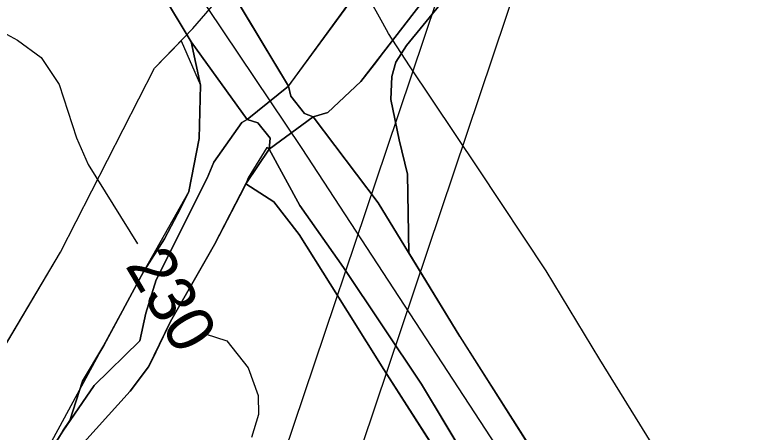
# Model space of a CAD drawing. Extents: x -662620 to -656370, y -1067090 to -1062990.
# Drawn here: x -657955.1 to -657749.1, y -1064517.4 to -1064401.2 of the extents above; entities that cross this region are included whole.
import ezdxf

# ---------------------------------------------------------------- set-up
doc = ezdxf.new("R2010")
doc.units = 0
for name, color, linetype in [('ELEK__VEDENÍ_VVN_-_NADZEMNÍ', 7, 'Continuous'), ('ORNÁ_PŮDA_-_STÁVAJÍCÍ', 7, 'Continuous'), ('OSTATNÍ_PLOCHA_-_STÁVAJÍCÍ', 7, 'Continuous'), ('PLYNOVOD_-_VTL', 7, 'Continuous'), ('Regionální_biokoridor_-_navržený', 7, 'Continuous'), ('SILNICE_II__TŘÍDY_A_III__TŘÍDY', 7, 'Continuous'), ('TRVALÝ_TRÁVNÍ_POROST_-_NAVRŽENÝ', 7, 'Continuous'), ('VODNÍ_PLOCHA_-_STÁVAJÍCÍ', 7, 'Continuous'), ('VRSTEVNICE_ZDŮRAZNĚNÁ', 7, 'Continuous'), ('VRSTEVNICE_ZDŮRAZNĚNÁ_-_POPIS', 7, 'Continuous')]:
    doc.layers.add(name, color=color, linetype=linetype)

msp = doc.modelspace()

# ---------------------------------------------------------------- linework, layer by layer
at = {"layer": 'ELEK__VEDENÍ_VVN_-_NADZEMNÍ'}
for points in [[(-657501.18, -1063397.76), (-657575.37, -1063617.98), (-657646.41, -1063829.16), (-657705.66, -1064005.12), (-657777.71, -1064219.22), (-657851.64, -1064438.97), (-657928.77, -1064667.77)], [(-657638.56, -1063868.03), (-657695.93, -1064038.24), (-657767.3, -1064250.36), (-657840.13, -1064466.79), (-657909.7, -1064673.51)]]:
    msp.add_lwpolyline(points, dxfattribs=at)
at = {"layer": 'ORNÁ_PŮDA_-_STÁVAJÍCÍ'}
for p, q in [((-657931.33, -1064366.5), (-657905.96, -1064408.7)), ((-657845.94, -1064409.75), (-657824.91, -1064383.94)), ((-657858.53, -1064393.18), (-657875.79, -1064416.81)), ((-657878.85, -1064421.01), (-657894.6, -1064394.8)), ((-657905.96, -1064408.7), (-657903.33, -1064420.74)), ((-657848.91, -1064414.39), (-657845.94, -1064409.75)), ((-657850.07, -1064418.38), (-657848.91, -1064414.39)), ((-657875.79, -1064416.81), (-657877.08, -1064418.58)), ((-657877.08, -1064418.58), (-657878.85, -1064420.99)), ((-657850.29, -1064424.74), (-657850.07, -1064418.38)), ((-657903.33, -1064420.74), (-657903.73, -1064435.61)), ((-657878.85, -1064420.99), (-657878.85, -1064421)), ((-657878.85, -1064421), (-657878.85, -1064421.01)), ((-657848.03, -1064435.99), (-657850.29, -1064424.74)), ((-657903.73, -1064435.61), (-657906.64, -1064450.33)), ((-657845.73, -1064445.51), (-657848.03, -1064435.99)), ((-657845.28, -1064467.47), (-657845.73, -1064445.51)), ((-657899.41, -1064465.11), (-657890.75, -1064448.27)), ((-657890.75, -1064448.27), (-657882.89, -1064453.26)), ((-657906.64, -1064450.33), (-657908.87, -1064454.91)), ((-657908.87, -1064454.91), (-657913.34, -1064463.55)), ((-657882.89, -1064453.26), (-657875.85, -1064462.33)), ((-657875.85, -1064462.33), (-657867.2, -1064476.03)), ((-657913.34, -1064463.55), (-657919.14, -1064472.5)), ((-657911.69, -1064486.52), (-657899.41, -1064465.11)), ((-657831.12, -1064490.68), (-657845.28, -1064467.47)), ((-657919.14, -1064472.5), (-657930.27, -1064493.27)), ((-657867.2, -1064476.03), (-657852.26, -1064499.89)), ((-657917.82, -1064499.21), (-657911.69, -1064486.52)), ((-657807.62, -1064527.6), (-657831.12, -1064490.68)), ((-657930.27, -1064493.27), (-657936.26, -1064503.14)), ((-657922.96, -1064505.93), (-657917.82, -1064499.21)), ((-657852.26, -1064499.89), (-657833.79, -1064528.72)), ((-657936.26, -1064503.14), (-657939.76, -1064514.15)), ((-657935.82, -1064520.28), (-657922.96, -1064505.93)), ((-657939.76, -1064514.15), (-657941.75, -1064517.03)), ((-657941.91, -1064517.34), (-657955.08, -1064538.77)), ((-657941.75, -1064517.03), (-657941.91, -1064517.34))]:
    msp.add_line(p, q, dxfattribs=at)
for points in [[(-657740.2, -1064252.23), (-657755.14, -1064272.3), (-657771.15, -1064291.5), (-657778.64, -1064299.77), (-657788.71, -1064311.4), (-657858.53, -1064393.18), (-657875.79, -1064416.81), (-657877.08, -1064418.58), (-657878.85, -1064420.99), (-657878.85, -1064421), (-657878.85, -1064421.01), (-657894.6, -1064394.8), (-657942.7, -1064320), (-657961.2, -1064293.7), (-657989.8, -1064253.3), (-658007.5, -1064228.9), (-658009.06, -1064225.61), (-658018.25, -1064206.31), (-658025.95, -1064191.53), (-658027.26, -1064181.72), (-658028.33, -1064174.93), (-658031.36, -1064171.96), (-658042.69, -1064166.9)], [(-657807.62, -1064527.6), (-657831.12, -1064490.68), (-657845.28, -1064467.47), (-657845.73, -1064445.51), (-657848.03, -1064435.99), (-657850.29, -1064424.74), (-657850.07, -1064418.38), (-657848.91, -1064414.39), (-657845.94, -1064409.75), (-657824.91, -1064383.94), (-657792.23, -1064346.79), (-657742.18, -1064287.21), (-657692.69, -1064226.25), (-657672.69, -1064205.33), (-657668.72, -1064207.04), (-657653.61, -1064302.57), (-657637.83, -1064407.27), (-657629.35, -1064462.83), (-657635.12, -1064476.22), (-657643.02, -1064487.28), (-657653.78, -1064500.65), (-657656.55, -1064503.26), (-657665.29, -1064511.22), (-657671.43, -1064517.4)], [(-657995.64, -1064269.9), (-657979.08, -1064292.49), (-657967.41, -1064308.73), (-657958.48, -1064324.59), (-657946.49, -1064341.35), (-657933.32, -1064363.41), (-657931.33, -1064366.5), (-657905.96, -1064408.7), (-657903.33, -1064420.74), (-657903.73, -1064435.61), (-657906.64, -1064450.33), (-657908.87, -1064454.91), (-657913.34, -1064463.55), (-657919.14, -1064472.5), (-657930.27, -1064493.27), (-657936.26, -1064503.14), (-657939.76, -1064514.15), (-657941.75, -1064517.03), (-657941.91, -1064517.34), (-657955.08, -1064538.77)], [(-657935.82, -1064520.28), (-657922.96, -1064505.93), (-657917.82, -1064499.21), (-657911.69, -1064486.52), (-657899.41, -1064465.11), (-657890.75, -1064448.27), (-657882.89, -1064453.26), (-657875.85, -1064462.33), (-657867.2, -1064476.03), (-657852.26, -1064499.89), (-657833.79, -1064528.72)]]:
    msp.add_lwpolyline(points, dxfattribs=at)
at = {"layer": 'OSTATNÍ_PLOCHA_-_STÁVAJÍCÍ'}
for p, q in [((-657905.95, -1064408.7), (-657946.47, -1064341.33)), ((-657946.47, -1064341.33), (-657905.95, -1064408.7)), ((-657946.47, -1064341.33), (-657905.95, -1064408.7)), ((-657905.95, -1064408.7), (-657931.33, -1064366.5)), ((-657905.95, -1064408.7), (-657931.33, -1064366.5)), ((-657824.91, -1064383.94), (-657845.94, -1064409.75)), ((-657824.91, -1064383.94), (-657845.94, -1064409.75)), ((-657894.6, -1064394.8), (-657878.85, -1064421.01)), ((-657858.67, -1064419.71), (-657843.86, -1064400.53)), ((-657858.67, -1064419.71), (-657843.86, -1064400.53)), ((-657890.37, -1064430.33), (-657905.95, -1064408.7)), ((-657903.33, -1064420.74), (-657905.95, -1064408.7)), ((-657905.95, -1064408.7), (-657890.37, -1064430.33)), ((-657903.33, -1064420.74), (-657905.95, -1064408.7)), ((-657905.95, -1064408.7), (-657890.37, -1064430.33)), ((-657845.94, -1064409.75), (-657848.91, -1064414.39)), ((-657845.94, -1064409.75), (-657848.91, -1064414.39)), ((-657848.91, -1064414.39), (-657850.07, -1064418.38)), ((-657848.91, -1064414.39), (-657850.07, -1064418.38)), ((-657867.84, -1064428.39), (-657858.67, -1064419.71)), ((-657867.84, -1064428.39), (-657858.67, -1064419.71)), ((-657850.07, -1064418.38), (-657850.29, -1064424.74)), ((-657850.07, -1064418.38), (-657850.29, -1064424.74)), ((-657903.73, -1064435.61), (-657903.33, -1064420.74)), ((-657903.73, -1064435.61), (-657903.33, -1064420.74)), ((-657878.85, -1064421.01), (-657890.37, -1064430.33)), ((-657850.29, -1064424.74), (-657848.03, -1064435.99)), ((-657850.29, -1064424.74), (-657848.03, -1064435.99)), ((-657890.37, -1064430.33), (-657891.88, -1064431.13)), ((-657890.37, -1064430.33), (-657891.88, -1064431.13)), ((-657884.18, -1064438.56), (-657871.97, -1064429.55)), ((-657884.18, -1064438.56), (-657871.97, -1064429.55)), ((-657871.97, -1064429.55), (-657867.84, -1064428.39)), ((-657871.97, -1064429.55), (-657867.84, -1064428.39)), ((-657871.97, -1064429.55), (-657853.88, -1064453.56)), ((-657853.88, -1064453.56), (-657871.97, -1064429.55)), ((-657871.97, -1064429.55), (-657853.88, -1064453.56)), ((-657853.88, -1064453.56), (-657871.97, -1064429.55)), ((-657891.88, -1064431.13), (-657899.6, -1064442.17)), ((-657891.88, -1064431.13), (-657899.6, -1064442.17)), ((-657906.64, -1064450.33), (-657903.73, -1064435.61)), ((-657906.64, -1064450.33), (-657903.73, -1064435.61)), ((-657848.03, -1064435.99), (-657845.73, -1064445.51)), ((-657848.03, -1064435.99), (-657845.73, -1064445.51)), ((-657875.7, -1064454.3), (-657884.18, -1064438.56)), ((-657875.7, -1064454.3), (-657884.18, -1064438.56)), ((-657899.6, -1064442.17), (-657901.52, -1064446.63)), ((-657899.6, -1064442.17), (-657901.52, -1064446.63)), ((-657901.52, -1064446.63), (-657915.73, -1064474.96)), ((-657901.52, -1064446.63), (-657915.73, -1064474.96)), ((-657845.73, -1064445.51), (-657845.28, -1064467.47)), ((-657845.73, -1064445.51), (-657845.28, -1064467.47)), ((-657908.87, -1064454.91), (-657906.64, -1064450.33)), ((-657908.87, -1064454.91), (-657906.64, -1064450.33)), ((-657913.34, -1064463.55), (-657908.87, -1064454.91)), ((-657913.34, -1064463.55), (-657908.87, -1064454.91)), ((-657863.5, -1064471.5), (-657875.7, -1064454.3)), ((-657863.5, -1064471.5), (-657875.7, -1064454.3)), ((-657853.88, -1064453.56), (-657831.11, -1064490.69)), ((-657831.11, -1064490.69), (-657853.88, -1064453.56)), ((-657853.88, -1064453.56), (-657831.11, -1064490.69)), ((-657831.11, -1064490.69), (-657853.88, -1064453.56)), ((-657919.14, -1064472.5), (-657913.34, -1064463.55)), ((-657919.14, -1064472.5), (-657913.34, -1064463.55)), ((-657845.28, -1064467.47), (-657831.11, -1064490.69)), ((-657845.28, -1064467.47), (-657831.11, -1064490.69)), ((-657841.8, -1064504), (-657863.5, -1064471.5)), ((-657841.8, -1064504), (-657863.5, -1064471.5)), ((-657930.27, -1064493.27), (-657919.14, -1064472.5)), ((-657930.27, -1064493.27), (-657919.14, -1064472.5)), ((-657915.73, -1064474.96), (-657918.54, -1064484.21)), ((-657915.73, -1064474.96), (-657918.54, -1064484.21)), ((-657918.54, -1064484.21), (-657920.27, -1064491.94)), ((-657918.54, -1064484.21), (-657920.27, -1064491.94)), ((-657920.27, -1064491.94), (-657932.99, -1064504.36)), ((-657920.27, -1064491.94), (-657932.99, -1064504.36)), ((-657831.11, -1064490.69), (-657807.62, -1064527.6)), ((-657831.11, -1064490.69), (-657807.62, -1064527.6)), ((-657936.26, -1064503.14), (-657930.27, -1064493.27)), ((-657936.26, -1064503.14), (-657930.27, -1064493.27)), ((-657932.99, -1064504.36), (-657941.73, -1064517.05)), ((-657932.99, -1064504.36), (-657941.73, -1064517.05)), ((-657939.76, -1064514.15), (-657936.26, -1064503.14)), ((-657939.76, -1064514.15), (-657936.26, -1064503.14)), ((-657821.4, -1064537.8), (-657841.8, -1064504)), ((-657821.4, -1064537.8), (-657841.8, -1064504)), ((-657941.75, -1064517.03), (-657939.76, -1064514.15)), ((-657941.75, -1064517.03), (-657939.76, -1064514.15)), ((-657941.91, -1064517.34), (-657941.75, -1064517.03)), ((-657941.91, -1064517.34), (-657941.75, -1064517.03)), ((-657941.73, -1064517.05), (-657941.91, -1064517.34)), ((-657941.73, -1064517.05), (-657941.91, -1064517.34))]:
    msp.add_line(p, q, dxfattribs=at)
for points in [[(-658079.5, -1064166), (-658052.8, -1064138.1), (-658055.6, -1064141.8), (-658058, -1064151.1), (-658057.6, -1064158), (-658055.1, -1064163.5), (-658050.03, -1064171.87), (-658038.2, -1064187.5), (-658007.5, -1064228.9), (-657989.8, -1064253.3), (-657961.2, -1064293.7), (-657942.7, -1064320), (-657894.6, -1064394.8), (-657878.85, -1064421.01), (-657890.37, -1064430.33), (-657905.95, -1064408.7), (-657946.47, -1064341.33), (-657967.39, -1064308.71), (-658024.75, -1064228.23), (-658031.84, -1064218.19), (-658037.12, -1064211.53), (-658058.25, -1064184.89)], [(-658058.25, -1064184.89), (-658037.12, -1064211.53), (-658031.84, -1064218.19), (-658024.75, -1064228.23), (-657967.39, -1064308.71), (-657946.47, -1064341.33), (-657905.95, -1064408.7), (-657931.33, -1064366.5), (-657933.32, -1064363.41), (-657946.49, -1064341.35), (-657958.48, -1064324.59), (-657967.41, -1064308.73), (-657979.08, -1064292.49), (-657995.64, -1064269.9), (-658003.91, -1064258.68), (-658011.75, -1064248.05), (-658019.62, -1064236.07), (-658028.53, -1064229.16), (-658034.05, -1064224.8), (-658039.34, -1064224.59), (-658048.99, -1064230.14), (-658062.54, -1064241.81)], [(-658058.25, -1064184.89), (-658037.12, -1064211.53), (-658031.84, -1064218.19), (-658024.75, -1064228.23), (-657967.39, -1064308.71), (-657946.47, -1064341.33), (-657905.95, -1064408.7), (-657931.33, -1064366.5), (-657933.32, -1064363.41), (-657946.49, -1064341.35), (-657958.48, -1064324.59), (-657967.41, -1064308.73), (-657979.08, -1064292.49), (-657995.64, -1064269.9), (-658003.91, -1064258.68), (-658011.75, -1064248.05), (-658019.62, -1064236.07), (-658028.53, -1064229.16), (-658034.05, -1064224.8), (-658039.34, -1064224.59), (-658048.99, -1064230.14), (-658062.54, -1064241.81)], [(-657742.18, -1064287.21), (-657792.23, -1064346.79), (-657824.91, -1064383.94), (-657845.94, -1064409.75), (-657848.91, -1064414.39), (-657850.07, -1064418.38), (-657850.29, -1064424.74), (-657848.03, -1064435.99), (-657845.73, -1064445.51), (-657845.28, -1064467.47), (-657831.11, -1064490.69), (-657853.88, -1064453.56), (-657871.97, -1064429.55), (-657867.84, -1064428.39), (-657858.67, -1064419.71), (-657843.86, -1064400.53), (-657820.84, -1064371.12), (-657798.26, -1064341.22), (-657779.8, -1064317.89), (-657754.6, -1064289.86), (-657737.22, -1064267.25)], [(-657742.18, -1064287.21), (-657792.23, -1064346.79), (-657824.91, -1064383.94), (-657845.94, -1064409.75), (-657848.91, -1064414.39), (-657850.07, -1064418.38), (-657850.29, -1064424.74), (-657848.03, -1064435.99), (-657845.73, -1064445.51), (-657845.28, -1064467.47), (-657831.11, -1064490.69), (-657853.88, -1064453.56), (-657871.97, -1064429.55), (-657867.84, -1064428.39), (-657858.67, -1064419.71), (-657843.86, -1064400.53), (-657820.84, -1064371.12), (-657798.26, -1064341.22), (-657779.8, -1064317.89), (-657754.6, -1064289.86), (-657737.22, -1064267.25)], [(-657821.4, -1064537.8), (-657841.8, -1064504), (-657863.5, -1064471.5), (-657875.7, -1064454.3), (-657884.18, -1064438.56), (-657871.97, -1064429.55), (-657853.88, -1064453.56), (-657831.11, -1064490.69), (-657807.62, -1064527.6)], [(-657821.4, -1064537.8), (-657841.8, -1064504), (-657863.5, -1064471.5), (-657875.7, -1064454.3), (-657884.18, -1064438.56), (-657871.97, -1064429.55), (-657853.88, -1064453.56), (-657831.11, -1064490.69), (-657807.62, -1064527.6)]]:
    msp.add_lwpolyline(points, dxfattribs=at)
msp.add_lwpolyline([(-657941.91, -1064517.34), (-657941.75, -1064517.03), (-657939.76, -1064514.15), (-657936.26, -1064503.14), (-657930.27, -1064493.27), (-657919.14, -1064472.5), (-657913.34, -1064463.55), (-657908.87, -1064454.91), (-657906.64, -1064450.33), (-657903.73, -1064435.61), (-657903.33, -1064420.74), (-657905.95, -1064408.7), (-657890.37, -1064430.33), (-657891.88, -1064431.13), (-657899.6, -1064442.17), (-657901.52, -1064446.63), (-657915.73, -1064474.96), (-657918.54, -1064484.21), (-657920.27, -1064491.94), (-657932.99, -1064504.36), (-657941.73, -1064517.05)], close=True, dxfattribs=at)
msp.add_lwpolyline([(-657941.91, -1064517.34), (-657941.75, -1064517.03), (-657939.76, -1064514.15), (-657936.26, -1064503.14), (-657930.27, -1064493.27), (-657919.14, -1064472.5), (-657913.34, -1064463.55), (-657908.87, -1064454.91), (-657906.64, -1064450.33), (-657903.73, -1064435.61), (-657903.33, -1064420.74), (-657905.95, -1064408.7), (-657890.37, -1064430.33), (-657891.88, -1064431.13), (-657899.6, -1064442.17), (-657901.52, -1064446.63), (-657915.73, -1064474.96), (-657918.54, -1064484.21), (-657920.27, -1064491.94), (-657932.99, -1064504.36), (-657941.73, -1064517.05)], close=True, dxfattribs=at)
at = {"layer": 'PLYNOVOD_-_VTL'}
for points in [[(-657853.51, -1064401.83), (-657857.93, -1064393.74)], [(-657728.75, -1064597.66), (-657731.68, -1064593.91), (-657734.03, -1064590.85), (-657737.26, -1064586.45), (-657750.31, -1064565.85), (-657773.45, -1064527.32), (-657792.14, -1064497.16), (-657807.06, -1064472.44), (-657825.91, -1064444.1), (-657845.1, -1064415.41), (-657851, -1064406.43), (-657852.58, -1064403.53), (-657853.51, -1064401.83)]]:
    msp.add_lwpolyline(points, dxfattribs=at)
at = {"layer": 'Regionální_biokoridor_-_navržený'}
for points in [[(-658027.53, -1064610.46), (-657942.38, -1064467.22), (-657916.14, -1064416.03), (-657905.53, -1064404.96), (-657892.79, -1064390.24), (-657853.49, -1064341.68), (-657763.52, -1064234.27), (-657681.49, -1064144.28)], [(-657843.86, -1064400.53), (-657850.7, -1064409.38), (-657855.01, -1064414.98), (-657858.67, -1064419.71), (-657867.84, -1064428.39), (-657871.97, -1064429.55), (-657884.18, -1064438.56), (-657884.88, -1064438.14), (-657890.03, -1064446.6), (-657890.75, -1064448.27), (-657891.23, -1064449.21), (-657899.41, -1064465.11), (-657901.03, -1064467.93), (-657911.69, -1064486.52), (-657916.85, -1064497.2), (-657917.82, -1064499.21), (-657922.96, -1064505.93), (-657932.39, -1064516.46), (-657935.82, -1064520.28)]]:
    msp.add_lwpolyline(points, dxfattribs=at)
at = {"layer": 'SILNICE_II__TŘÍDY_A_III__TŘÍDY'}
msp.add_lwpolyline([(-658555.07, -1063074.05), (-658540.5, -1063108.4), (-658397.92, -1063563.2), (-658298.44, -1064021.1), (-658133.44, -1064101.46), (-658076.09, -1064145.83), (-658032.54, -1064204.21), (-657875.16, -1064438.43), (-657747.41, -1064633.76), (-657735.37, -1064671.72), (-657740.93, -1064805.95), (-657767.12, -1064860.62), (-657773.05, -1064962.28), (-657761.64, -1065052.54)], dxfattribs=at)
at = {"layer": 'TRVALÝ_TRÁVNÍ_POROST_-_NAVRŽENÝ'}
for points in [[(-657894.6, -1064394.8), (-657878.85, -1064421.01), (-657858.52, -1064393.19), (-657819.33, -1064346.97), (-657788.7, -1064311.4), (-657771.15, -1064291.51), (-657755.14, -1064272.3), (-657737.83, -1064247.06), (-657722.04, -1064222.3), (-657715.73, -1064213.87), (-657696.34, -1064190.21), (-657689.84, -1064182.73), (-657685.13, -1064176.58), (-657681.99, -1064170.87), (-657679.83, -1064162.67), (-657680.02, -1064154.96), (-657678.44, -1064145.52), (-657679.2, -1064143.02), (-657763.52, -1064234.27), (-657886.01, -1064382.91)], [(-657988.49, -1064591.58), (-658002.08, -1064604.87), (-658010.8, -1064611.45), (-658017.63, -1064614.59), (-658026.99, -1064609.99), (-657942.38, -1064467.22), (-657916.14, -1064416.03), (-657908.72, -1064408.41), (-657903.33, -1064420.74), (-657903.73, -1064435.61), (-657906.64, -1064450.33), (-657919.14, -1064472.5), (-657955.08, -1064538.77), (-657984.72, -1064586.07)]]:
    msp.add_lwpolyline(points, close=True, dxfattribs=at)
at = {"layer": 'VODNÍ_PLOCHA_-_STÁVAJÍCÍ'}
for p, q in [((-657878.85, -1064421.01), (-657858.52, -1064393.19)), ((-657843.86, -1064400.53), (-657858.67, -1064419.71)), ((-657858.67, -1064419.71), (-657867.84, -1064428.39)), ((-657890.37, -1064430.33), (-657878.85, -1064421.01)), ((-657878.15, -1064423.8), (-657878.85, -1064421.01)), ((-657878.85, -1064421.01), (-657878.15, -1064423.8)), ((-657874.4, -1064428.64), (-657878.15, -1064423.8)), ((-657878.15, -1064423.8), (-657874.4, -1064428.64)), ((-657891.88, -1064431.13), (-657890.37, -1064430.33)), ((-657887.42, -1064431.24), (-657890.37, -1064430.33)), ((-657890.37, -1064430.33), (-657887.42, -1064431.24)), ((-657871.97, -1064429.55), (-657884.18, -1064438.56)), ((-657871.97, -1064429.55), (-657874.4, -1064428.64)), ((-657874.4, -1064428.64), (-657871.97, -1064429.55)), ((-657867.84, -1064428.39), (-657871.97, -1064429.55)), ((-657899.6, -1064442.17), (-657891.88, -1064431.13)), ((-657883.99, -1064435.49), (-657887.42, -1064431.24)), ((-657887.42, -1064431.24), (-657883.99, -1064435.49)), ((-657884.18, -1064438.56), (-657883.99, -1064435.49)), ((-657883.99, -1064435.49), (-657884.18, -1064438.56)), ((-657890.75, -1064448.27), (-657884.18, -1064438.56)), ((-657884.18, -1064438.56), (-657890.75, -1064448.27)), ((-657884.18, -1064438.56), (-657875.7, -1064454.3)), ((-657901.52, -1064446.63), (-657899.6, -1064442.17)), ((-657915.73, -1064474.96), (-657901.52, -1064446.63)), ((-657890.75, -1064448.27), (-657899.41, -1064465.11)), ((-657882.89, -1064453.26), (-657890.75, -1064448.27)), ((-657875.85, -1064462.33), (-657882.89, -1064453.26)), ((-657875.7, -1064454.3), (-657863.5, -1064471.5)), ((-657867.2, -1064476.03), (-657875.85, -1064462.33)), ((-657899.41, -1064465.11), (-657911.69, -1064486.52)), ((-657863.5, -1064471.5), (-657841.8, -1064504)), ((-657918.54, -1064484.21), (-657915.73, -1064474.96)), ((-657852.26, -1064499.89), (-657867.2, -1064476.03)), ((-657920.27, -1064491.94), (-657918.54, -1064484.21)), ((-657911.69, -1064486.52), (-657917.82, -1064499.21)), ((-657932.99, -1064504.36), (-657920.27, -1064491.94)), ((-657917.82, -1064499.21), (-657922.96, -1064505.93)), ((-657833.79, -1064528.72), (-657852.26, -1064499.89)), ((-657941.73, -1064517.05), (-657932.99, -1064504.36)), ((-657841.8, -1064504), (-657821.4, -1064537.8)), ((-657922.96, -1064505.93), (-657935.82, -1064520.28)), ((-657955.24, -1064539.03), (-657941.73, -1064517.05))]:
    msp.add_line(p, q, dxfattribs=at)
for points in [[(-657737.22, -1064267.25), (-657754.6, -1064289.86), (-657779.8, -1064317.89), (-657798.26, -1064341.22), (-657820.84, -1064371.12), (-657843.86, -1064400.53), (-657858.67, -1064419.71), (-657867.84, -1064428.39), (-657871.97, -1064429.55), (-657874.4, -1064428.64), (-657878.15, -1064423.8), (-657878.85, -1064421.01), (-657858.52, -1064393.19), (-657788.7, -1064311.4), (-657778.64, -1064299.78), (-657771.15, -1064291.51), (-657755.14, -1064272.3), (-657740.19, -1064252.23)], [(-657955.24, -1064539.03), (-657941.73, -1064517.05), (-657932.99, -1064504.36), (-657920.27, -1064491.94), (-657918.54, -1064484.21), (-657915.73, -1064474.96), (-657901.52, -1064446.63), (-657899.6, -1064442.17), (-657891.88, -1064431.13), (-657890.37, -1064430.33), (-657887.42, -1064431.24), (-657883.99, -1064435.49), (-657884.18, -1064438.56), (-657890.75, -1064448.27), (-657899.41, -1064465.11), (-657911.69, -1064486.52), (-657917.82, -1064499.21), (-657922.96, -1064505.93), (-657935.82, -1064520.28)], [(-657833.79, -1064528.72), (-657852.26, -1064499.89), (-657867.2, -1064476.03), (-657875.85, -1064462.33), (-657882.89, -1064453.26), (-657890.75, -1064448.27), (-657884.18, -1064438.56), (-657875.7, -1064454.3), (-657863.5, -1064471.5), (-657841.8, -1064504), (-657821.4, -1064537.8)]]:
    msp.add_lwpolyline(points, dxfattribs=at)
msp.add_lwpolyline([(-657884.18, -1064438.56), (-657883.99, -1064435.49), (-657887.42, -1064431.24), (-657890.37, -1064430.33), (-657878.85, -1064421.01), (-657878.15, -1064423.8), (-657874.4, -1064428.64), (-657871.97, -1064429.55)], close=True, dxfattribs=at)
at = {"layer": 'VRSTEVNICE_ZDŮRAZNĚNÁ'}
for points in [[(-657994.14, -1064280.72), (-658002.23, -1064284.94), (-658013.23, -1064288.33), (-658020.09, -1064291.61), (-658026.81, -1064296.47), (-658029.53, -1064299.19), (-658033.53, -1064305.05), (-658036.25, -1064313.34), (-658037.25, -1064320.77), (-658036.67, -1064335.64), (-658031.53, -1064354.22), (-658024.53, -1064369.08), (-658015.38, -1064380.09), (-658007.52, -1064386.66), (-657996.37, -1064392.52), (-657981.79, -1064396.67), (-657964.64, -1064402.67), (-657954.35, -1064408.25), (-657947.77, -1064413.11), (-657942.77, -1064420.54), (-657937.91, -1064435.4), (-657934.62, -1064442.84), (-657920.89, -1064464.95)], [(-657902.02, -1064489.95), (-657896.03, -1064491.92), (-657890.03, -1064499.44), (-657887.31, -1064507.16), (-657887.17, -1064512.44), (-657889.17, -1064518.88)]]:
    msp.add_lwpolyline(points, dxfattribs=at)

# ---------------------------------------------------------------- texts
at = {"layer": 'VRSTEVNICE_ZDŮRAZNĚNÁ_-_POPIS'}
msp.add_text('230', height=13.2, rotation=300.6609, dxfattribs=at).set_placement((-657924.49, -1064470.98))

doc.saveas('drawing.dxf')
